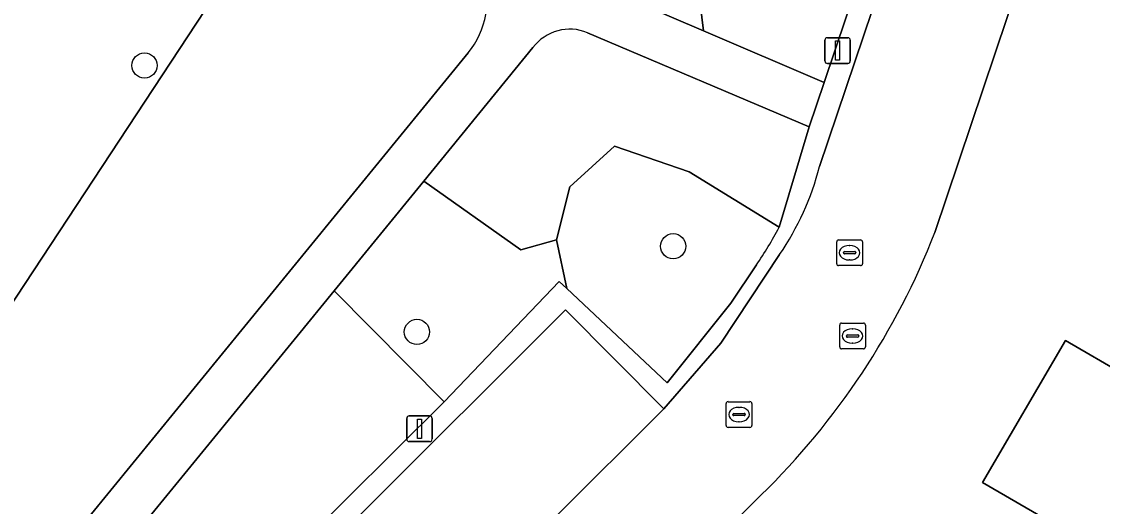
# Model space of a CAD drawing. Extents: x 159960 to 160866, y 382700 to 383354.
# Drawn here: x 160311.9 to 160353.88, y 383250.44 to 383269.27 of the extents above; entities that cross this region are included whole.
import ezdxf

# ---------------------------------------------------------------- set-up
doc = ezdxf.new("R2010")
doc.units = 0
for name, color, linetype in [('IMGEO_Boom', 7, 'Continuous'), ('IMGEO_Erf', 7, 'Continuous'), ('IMGEO_Groenvoorziening', 7, 'Continuous'), ('IMGEO_Kolk', 7, 'Continuous'), ('IMGEO_Lichtmast', 7, 'Continuous'), ('IMGEO_Pand', 7, 'Continuous'), ('IMGEO_Parkeervlak_open', 7, 'Continuous'), ('IMGEO_Rijbaan_lokaal_open', 7, 'Continuous'), ('IMGEO_Rioolput', 7, 'Continuous'), ('IMGEO_Voetpad_halfverhard', 7, 'Continuous'), ('IMGEO_Voetpad_open', 7, 'Continuous')]:
    doc.layers.add(name, color=color, linetype=linetype)

msp = doc.modelspace()

# ---------------------------------------------------------------- linework, layer by layer
at = {"layer": 'IMGEO_Boom'}
for centre in [(160316.673, 383267.561), (160337.205, 383260.541), (160327.253, 383257.214)]:
    msp.add_circle(centre, 0.489, dxfattribs=at)
at = {"layer": 'IMGEO_Erf'}
for points in [[(160358.165, 383293.185), (160347.376, 383261.08)], [(160351.569, 383250), (160349.227, 383251.363), (160352.439, 383256.882), (160357.08, 383254.181)], [(160340.616, 383250.873), (160339.744, 383250), (160297.198, 383207.521)]]:
    msp.add_lwpolyline(points, dxfattribs=at)
msp.add_arc((160320.415, 383271.594), 28.938, 314.2718, 338.6959, dxfattribs=at)
at = {"layer": 'IMGEO_Groenvoorziening'}
for points in [[(160334.751, 383270.472), (160338.379, 383268.914), (160337.735, 383274.236), (160333.924, 383287.143), (160320.868, 383291.831), (160320.319, 383290.229)], [(160342.487, 383265.176), (160333.881, 383268.835)], [(160292.15, 383234.986), (160310.639, 383245.432), (160314.498, 383250), (160329.239, 383268.052)], [(160331.759, 383268.258), (160327.518, 383263.066), (160331.295, 383260.406), (160332.679, 383260.792), (160333.194, 383262.852), (160334.933, 383264.43), (160337.83, 383263.432), (160341.32, 383261.279), (160342.487, 383265.176)], [(160341.32, 383261.279), (160337.83, 383263.432), (160334.933, 383264.43), (160333.194, 383262.852), (160332.679, 383260.792)], [(160332.679, 383260.792), (160333.07, 383258.904), (160336.978, 383255.231), (160339.442, 383258.332), (160340.438, 383259.813)]]:
    msp.add_lwpolyline(points, dxfattribs=at)
for points in [[(160348.161, 383282.031), (160333.924, 383287.143), (160337.735, 383274.236), (160338.379, 383268.914), (160343.068, 383266.901)], [(160307.012, 383251.487), (160321.363, 383273.273), (160311.342, 383279.874), (160296.991, 383258.088)], [(160307.012, 383251.487), (160296.991, 383258.088), (160311.342, 383279.874), (160321.363, 383273.273)], [(160333.07, 383258.904), (160332.679, 383260.792), (160331.295, 383260.406), (160327.518, 383263.066), (160324.037, 383258.805), (160328.317, 383254.493), (160332.78, 383259.176)], [(160328.317, 383254.493), (160324.037, 383258.805), (160322.599, 383257.044), (160316.845, 383250), (160313.744, 383246.204), (160314.492, 383245.455), (160316.842, 383243.102)]]:
    msp.add_lwpolyline(points, close=True, dxfattribs=at)
for centre, radius, start, end in [((160326.666, 383270.152), 3.321, 320.7755, 18.1001), ((160333.19, 383267.184), 1.789, 67.2948, 143.1286), ((160328.621, 383267.921), 14.331, 325.5453, 332.3893)]:
    msp.add_arc(centre, radius, start, end, dxfattribs=at)
at = {"layer": 'IMGEO_Kolk'}
for p, q in [((160343.634, 383260.789), (160344.486, 383260.789)), ((160343.559, 383259.863), (160343.559, 383260.715)), ((160343.861, 383260.332), (160344.259, 383260.332)), ((160344.047, 383260.569), (160344.072, 383260.569)), ((160344.56, 383260.715), (160344.56, 383259.863)), ((160343.818, 383260.283), (160343.818, 383260.295)), ((160344.256, 383260.246), (160343.858, 383260.246)), ((160344.07, 383260.009), (160344.045, 383260.009)), ((160344.302, 383260.295), (160344.302, 383260.283)), ((160344.486, 383259.789), (160343.634, 383259.789)), ((160339.338, 383254.504), (160340.19, 383254.504)), ((160339.263, 383253.578), (160339.263, 383254.43)), ((160339.565, 383254.047), (160339.963, 383254.047)), ((160339.751, 383254.284), (160339.776, 383254.284)), ((160340.264, 383254.43), (160340.264, 383253.578)), ((160339.522, 383253.998), (160339.522, 383254.01)), ((160339.96, 383253.961), (160339.562, 383253.961)), ((160339.774, 383253.724), (160339.749, 383253.724)), ((160340.006, 383254.01), (160340.006, 383253.998)), ((160340.19, 383253.504), (160339.338, 383253.504))]:
    msp.add_line(p, q, dxfattribs=at)
for points in [[(160343.634, 383260.789), (160344.486, 383260.789)], [(160343.559, 383259.863), (160343.559, 383260.715)], [(160344.56, 383260.715), (160344.56, 383259.863)], [(160344.486, 383259.789), (160343.634, 383259.789)], [(160339.338, 383254.504), (160340.19, 383254.504)], [(160339.263, 383253.578), (160339.263, 383254.43)], [(160340.264, 383254.43), (160340.264, 383253.578)], [(160340.19, 383253.504), (160339.338, 383253.504)]]:
    msp.add_lwpolyline(points, dxfattribs=at)
for centre, radius, start, end in [((160343.636, 383260.713), 0.0765, 91.552, 178.448), ((160343.636, 383260.713), 0.0765, 91.552, 178.448), ((160344.484, 383260.713), 0.0765, 1.552, 88.448), ((160344.484, 383260.713), 0.0765, 1.552, 88.448), ((160343.858, 383260.292), 0.0403, 85.8775, 175.7526), ((160344.263, 383260.294), 0.0386, 1.7309, 96.639), ((160343.855, 383260.282), 0.0366, 178.938, 274.7102), ((160344.259, 383260.289), 0.043, 264.8664, 352.4533), ((160343.636, 383259.865), 0.0765, 181.552, 268.448), ((160343.636, 383259.865), 0.0765, 181.552, 268.448), ((160344.484, 383259.865), 0.0765, 271.552, 358.448), ((160344.484, 383259.865), 0.0765, 271.552, 358.448), ((160339.34, 383254.428), 0.0765, 91.552, 178.448), ((160339.34, 383254.428), 0.0765, 91.552, 178.448), ((160340.188, 383254.428), 0.0765, 1.552, 88.448), ((160340.188, 383254.428), 0.0765, 1.552, 88.448), ((160339.562, 383254.007), 0.0403, 85.8775, 175.7526), ((160339.967, 383254.009), 0.0386, 1.7309, 96.639), ((160339.559, 383253.997), 0.0366, 178.938, 274.7102), ((160339.963, 383254.004), 0.043, 264.8664, 352.4533), ((160339.34, 383253.58), 0.0765, 181.552, 268.448), ((160339.34, 383253.58), 0.0765, 181.552, 268.448), ((160340.188, 383253.58), 0.0765, 271.552, 358.448), ((160340.188, 383253.58), 0.0765, 271.552, 358.448)]:
    msp.add_arc(centre, radius, start, end, dxfattribs=at)
for centre, major_axis, ratio, start_param, end_param in [((160344.046, 383260.289), (-0.387, 0.002), 0.722429, 4.712389, 7.853982), ((160344.071, 383260.289), (-0.39, 0.002), 0.717154, 1.570796, 4.712389), ((160339.75, 383254.004), (-0.387, 0.002), 0.722429, 4.712389, 7.853982), ((160339.775, 383254.004), (-0.39, 0.002), 0.717154, 1.570796, 4.712389)]:
    msp.add_ellipse(centre, major_axis=major_axis, ratio=ratio, start_param=start_param, end_param=end_param, dxfattribs=at)
at = {"layer": 'IMGEO_Lichtmast'}
for p, q in [((160343.096, 383267.742), (160343.096, 383268.542)), ((160343.096, 383268.542), (160343.096, 383267.742)), ((160343.196, 383268.642), (160343.986, 383268.642)), ((160343.986, 383268.642), (160343.196, 383268.642)), ((160344.086, 383268.542), (160344.086, 383267.742)), ((160344.086, 383267.742), (160344.086, 383268.542)), ((160343.986, 383267.642), (160343.196, 383267.642)), ((160343.196, 383267.642), (160343.986, 383267.642)), ((160326.855, 383253.054), (160326.855, 383253.854)), ((160326.855, 383253.854), (160326.855, 383253.054)), ((160326.955, 383253.954), (160327.745, 383253.954)), ((160327.745, 383253.954), (160326.955, 383253.954)), ((160327.845, 383253.854), (160327.845, 383253.054)), ((160327.845, 383253.054), (160327.845, 383253.854)), ((160327.745, 383252.954), (160326.955, 383252.954)), ((160326.955, 383252.954), (160327.745, 383252.954))]:
    msp.add_line(p, q, dxfattribs=at)
for points in [[(160343.516, 383268.517), (160343.666, 383268.517), (160343.666, 383267.767), (160343.516, 383267.767), (160343.516, 383268.517)], [(160327.275, 383253.829), (160327.425, 383253.829), (160327.425, 383253.079), (160327.275, 383253.079), (160327.275, 383253.829)]]:
    msp.add_lwpolyline(points, dxfattribs=at)
for centre, start, end in [((160343.196, 383268.542), 90, 180), ((160343.196, 383268.542), 90, 180), ((160343.986, 383268.542), 0, 90), ((160343.986, 383268.542), 360, 90), ((160343.196, 383267.742), 180, 270), ((160343.196, 383267.742), 180, 270), ((160343.986, 383267.742), 270, 0), ((160343.986, 383267.742), 270, 0), ((160326.955, 383253.854), 90, 180), ((160326.955, 383253.854), 90, 180), ((160327.745, 383253.854), 0, 90), ((160327.745, 383253.854), 360, 90), ((160326.955, 383253.054), 180, 270), ((160326.955, 383253.054), 180, 270), ((160327.745, 383253.054), 270, 0), ((160327.745, 383253.054), 270, 0)]:
    msp.add_arc(centre, 0.1, start, end, dxfattribs=at)
at = {"layer": 'IMGEO_Pand'}
msp.add_lwpolyline([(160362.176, 383239.163), (160365.167, 383244.303), (160366.404, 383243.584), (160367.684, 383245.782), (160366.49, 383246.477), (160368.541, 383250), (160369.467, 383251.592), (160359.088, 383257.631), (160357.08, 383254.181), (160352.439, 383256.882), (160349.227, 383251.363), (160351.569, 383250), (160353.886, 383248.651), (160351.858, 383245.167)], close=True, dxfattribs=at)
at = {"layer": 'IMGEO_Parkeervlak_open'}
msp.add_lwpolyline([(160294.045, 383211.467), (160332.615, 383250), (160336.845, 383254.226), (160333.027, 383258.067), (160324.95, 383250), (160290.221, 383215.314)], close=True, dxfattribs=at)
at = {"layer": 'IMGEO_Rijbaan_lokaal_open'}
for points in [[(160347.376, 383261.08), (160358.165, 383293.185), (160357.01, 383293.562), (160357.034, 383293.635), (160342.824, 383298.191), (160339.462, 383299.288), (160324.844, 383304.055), (160323.389, 383299.274), (160350.51, 383290.172)], [(160351.33, 383289.051), (160349.734, 383283.94), (160342.893, 383263.638)], [(160341.342, 383260.216), (160339.054, 383256.771), (160336.845, 383254.226), (160332.615, 383250), (160294.045, 383211.467), (160293.621, 383211.043), (160297.198, 383207.521), (160339.744, 383250)], [(160339.744, 383250), (160340.616, 383250.873)]]:
    msp.add_lwpolyline(points, dxfattribs=at)
for centre, radius, start, end in [((160332.131, 383266.453), 11.124, 325.8953, 345.3405), ((160320.415, 383271.594), 28.938, 314.2718, 338.6959)]:
    msp.add_arc(centre, radius, start, end, dxfattribs=at)
at = {"layer": 'IMGEO_Rioolput'}
for p, q in [((160343.674, 383256.63), (160343.674, 383257.482)), ((160343.749, 383257.556), (160344.601, 383257.556)), ((160344.675, 383257.482), (160344.675, 383256.63)), ((160343.933, 383257.05), (160343.933, 383257.062)), ((160344.371, 383257.013), (160343.973, 383257.013)), ((160343.976, 383257.099), (160344.374, 383257.099)), ((160344.162, 383257.336), (160344.187, 383257.336)), ((160344.417, 383257.062), (160344.417, 383257.05)), ((160344.601, 383256.556), (160343.749, 383256.556)), ((160344.185, 383256.776), (160344.16, 383256.776))]:
    msp.add_line(p, q, dxfattribs=at)
for points in [[(160343.674, 383256.63), (160343.674, 383257.482)], [(160343.749, 383257.556), (160344.601, 383257.556)], [(160344.675, 383257.482), (160344.675, 383256.63)], [(160344.601, 383256.556), (160343.749, 383256.556)]]:
    msp.add_lwpolyline(points, dxfattribs=at)
for centre, radius, start, end in [((160343.751, 383257.48), 0.0765, 91.552, 178.448), ((160343.751, 383257.48), 0.0765, 91.552, 178.448), ((160344.599, 383257.48), 0.0765, 1.552, 88.448), ((160344.599, 383257.48), 0.0765, 1.552, 88.448), ((160343.973, 383257.059), 0.0403, 85.8775, 175.7526), ((160343.97, 383257.049), 0.0366, 178.938, 274.7102), ((160344.374, 383257.056), 0.043, 264.8664, 352.4533), ((160344.378, 383257.061), 0.0386, 1.7309, 96.639), ((160343.751, 383256.632), 0.0765, 181.552, 268.448), ((160343.751, 383256.632), 0.0765, 181.552, 268.448), ((160344.599, 383256.632), 0.0765, 271.552, 358.448), ((160344.599, 383256.632), 0.0765, 271.552, 358.448)]:
    msp.add_arc(centre, radius, start, end, dxfattribs=at)
for centre, major_axis, ratio, start_param, end_param in [((160344.161, 383257.056), (-0.387, 0.002), 0.722429, 4.712389, 7.853982), ((160344.186, 383257.056), (-0.39, 0.002), 0.717154, 1.570796, 4.712389)]:
    msp.add_ellipse(centre, major_axis=major_axis, ratio=ratio, start_param=start_param, end_param=end_param, dxfattribs=at)
at = {"layer": 'IMGEO_Voetpad_halfverhard'}
for points in [[(160333.881, 383268.835), (160342.487, 383265.176), (160343.068, 383266.901), (160338.379, 383268.914), (160334.751, 383270.472)], [(160292.037, 383232.584), (160293.458, 383233.645), (160310.993, 383243.437), (160312.56, 383244.755), (160313.744, 383246.204), (160316.845, 383250), (160322.599, 383257.044), (160324.037, 383258.805), (160327.518, 383263.066), (160331.759, 383268.258)], [(160329.239, 383268.052), (160314.498, 383250), (160310.639, 383245.432), (160292.15, 383234.986)]]:
    msp.add_lwpolyline(points, dxfattribs=at)
for centre, radius, start, end in [((160326.666, 383270.152), 3.321, 320.7755, 18.1001), ((160333.19, 383267.184), 1.789, 67.2948, 143.1286)]:
    msp.add_arc(centre, radius, start, end, dxfattribs=at)
at = {"layer": 'IMGEO_Voetpad_open'}
for points in [[(160349.734, 383283.94), (160349.214, 383284.107), (160348.903, 383284.236), (160348.161, 383282.031), (160343.068, 383266.901), (160342.487, 383265.176), (160341.32, 383261.279)], [(160342.893, 383263.638), (160349.734, 383283.94)], [(160289.422, 383215.287), (160290.662, 383214.017), (160293.621, 383211.043), (160294.045, 383211.467), (160290.221, 383215.314), (160324.95, 383250), (160333.027, 383258.067), (160336.845, 383254.226), (160339.054, 383256.771), (160341.342, 383260.216)], [(160340.438, 383259.813), (160339.442, 383258.332), (160336.978, 383255.231), (160333.07, 383258.904), (160332.78, 383259.176), (160328.317, 383254.493), (160316.842, 383243.102), (160303.495, 383229.776), (160292.586, 383218.79), (160289.336, 383215.374)]]:
    msp.add_lwpolyline(points, dxfattribs=at)
for centre, radius, start, end in [((160332.131, 383266.453), 11.124, 325.8953, 345.3405), ((160328.621, 383267.921), 14.331, 325.5453, 332.3893)]:
    msp.add_arc(centre, radius, start, end, dxfattribs=at)

doc.saveas('drawing.dxf')
